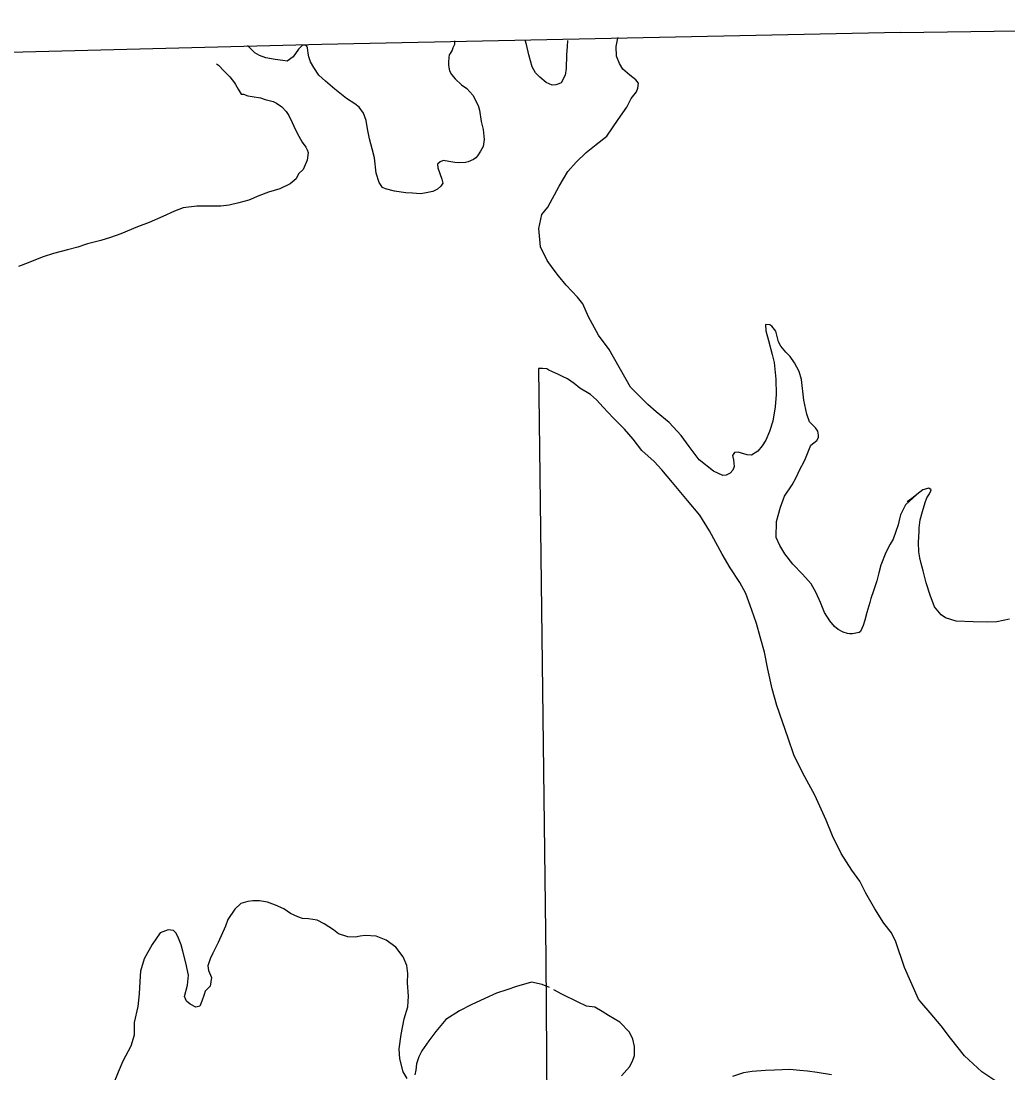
# Model space of a CAD drawing. Extents: x -83719 to 153526, y -11835 to 11446.
# Drawn here: x 13014.8 to 13143.2, y 1262.9 to 1399.7 of the extents above; entities that cross this region are included whole.
import ezdxf

# ---------------------------------------------------------------- set-up
doc = ezdxf.new("R2010")
doc.units = 0
for name, color, linetype in [('Level 1', 7, 'Continuous'), ('Level 2', 7, 'Continuous'), ('Level 9', 7, 'Continuous')]:
    doc.layers.add(name, color=color, linetype=linetype)

msp = doc.modelspace()

# ---------------------------------------------------------------- linework, layer by layer
at = {"layer": 'Level 1'}
for points in [[(13129.23, 1398.17), (13232.76, 1399.66)], [(13129.23, 1398.17), (13053.98, 1396.63), (12965.99, 1394.35), (12901.41, 1393.19), (12798.07, 1391.01), (12710.23, 1389.49), (12634.28, 1387.81), (12528.03, 1386.25), (12516.48, 1386.06)]]:
    msp.add_lwpolyline(points, dxfattribs=at)
at = {"layer": 'Level 2'}
for points in [[(13131.55, 1272.46), (13129.75, 1276.59), (13128.6, 1279.92), (13128.06, 1281.11), (13127.04, 1282.37), (13125.88, 1284.2), (13124.73, 1286.27), (13123.91, 1287.81), (13122.89, 1289.24), (13121.51, 1291.4), (13120.36, 1293.73), (13119.55, 1295.74), (13118.07, 1299), (13116.53, 1301.85), (13115.34, 1304.24), (13114.63, 1306.43), (13113.88, 1308.54), (13113.14, 1310.65), (13112.53, 1312.83), (13111.97, 1315.39), (13111.52, 1317.58), (13110.98, 1319.59), (13110.49, 1321.31), (13109.89, 1323.06), (13109.11, 1325.21), (13108.33, 1326.65), (13107.06, 1328.58), (13106.02, 1330.35), (13104.38, 1333.39), (13103.11, 1335.42), (13101.5, 1337.3), (13099.55, 1339.67), (13098.19, 1341.29), (13097.18, 1342.39), (13095.59, 1343.81), (13094.47, 1345.27), (13093.32, 1346.6), (13091.87, 1348.05), (13090.55, 1349.44), (13089.68, 1350.41), (13088.92, 1351.09), (13087.52, 1351.94), (13086.8, 1352.55), (13085.91, 1353.12), (13085.26, 1353.43), (13084.75, 1353.68), (13083.87, 1354.08), (13083.5, 1354.27), (13083.23, 1354.43), (13082.66, 1354.48), (13082.15, 1354.49), (13083.1, 1277.77), (13083.72, 1189.64)], [(13131.55, 1272.46), (13129.75, 1276.59), (13128.6, 1279.92), (13128.06, 1281.11), (13127.04, 1282.37), (13125.88, 1284.2), (13124.73, 1286.27), (13123.91, 1287.81), (13122.89, 1289.24), (13121.51, 1291.4), (13120.36, 1293.73), (13119.55, 1295.74), (13118.07, 1299), (13116.53, 1301.85), (13115.34, 1304.24), (13114.63, 1306.43), (13113.88, 1308.54), (13113.14, 1310.65), (13112.53, 1312.83), (13111.97, 1315.39), (13111.52, 1317.58), (13110.98, 1319.59), (13110.49, 1321.31), (13109.89, 1323.06), (13109.11, 1325.21), (13108.33, 1326.65), (13107.06, 1328.58), (13106.02, 1330.35), (13104.38, 1333.39), (13103.11, 1335.42), (13101.5, 1337.3), (13099.55, 1339.67), (13098.19, 1341.29), (13097.18, 1342.39), (13095.59, 1343.81), (13094.47, 1345.27), (13093.32, 1346.6), (13091.87, 1348.05), (13090.55, 1349.44), (13089.68, 1350.41), (13088.92, 1351.09), (13087.52, 1351.94), (13086.8, 1352.55), (13085.91, 1353.12), (13085.26, 1353.43), (13084.75, 1353.68), (13083.87, 1354.08), (13083.5, 1354.27), (13083.23, 1354.43), (13082.66, 1354.48), (13082.15, 1354.49), (13083.1, 1277.77), (13083.72, 1189.64)], [(13143.04, 1260.87), (13139.8, 1263), (13137.56, 1265.1), (13135.72, 1267.38), (13134.5, 1268.98), (13133.08, 1270.7), (13132, 1271.97), (13131.55, 1272.46)], [(13143.04, 1260.87), (13139.8, 1263), (13137.56, 1265.1), (13135.72, 1267.38), (13134.5, 1268.98), (13133.08, 1270.7), (13132, 1271.97), (13131.55, 1272.46)]]:
    msp.add_lwpolyline(points, dxfattribs=at)
at = {"layer": 'Level 9'}
for points in [[(13071.23, 1397.07), (13071.2, 1396.61), (13071.01, 1396.2), (13070.92, 1395.89), (13070.64, 1395.45), (13070.54, 1395.25), (13070.46, 1394.91), (13070.46, 1394.74), (13070.44, 1394.47), (13070.42, 1393.97), (13070.47, 1393.64), (13070.58, 1393.18), (13070.84, 1392.72), (13071.32, 1392.17), (13072.12, 1391.36), (13072.84, 1390.88), (13073.6, 1390.01), (13074.28, 1388.7), (13074.47, 1388.07), (13074.69, 1386.61), (13074.93, 1385.58), (13075.08, 1384.28), (13074.94, 1383.37), (13074.6, 1382.73), (13074.22, 1382.14), (13074, 1381.87), (13073.67, 1381.66), (13072.98, 1381.37), (13072.65, 1381.25), (13071.68, 1381.22), (13071.25, 1381.27), (13070.47, 1381.38), (13069.77, 1381.52), (13069.64, 1381.48), (13069.34, 1381.37), (13069.02, 1381.06), (13069.03, 1380.56), (13069.29, 1379.86), (13069.59, 1379.11), (13069.71, 1378.58), (13069.45, 1378.17), (13069, 1377.78), (13068.38, 1377.49), (13067.31, 1377.29), (13066.78, 1377.2), (13065.75, 1377.27), (13064.88, 1377.33), (13063.4, 1377.55), (13062.25, 1377.84), (13061.85, 1378.03), (13061.42, 1378.65), (13061.05, 1379.87), (13060.81, 1381.87), (13060.5, 1383.06), (13060.15, 1384.35), (13059.9, 1385.65), (13059.73, 1386.71), (13059.4, 1387.67), (13058.8, 1388.45), (13058.25, 1388.89), (13057.16, 1389.59), (13055.64, 1390.81), (13055.03, 1391.32), (13054.44, 1391.83), (13053.58, 1392.64), (13052.91, 1393.62), (13052.51, 1394.37), (13052.26, 1395), (13052.17, 1395.5)], [(13085.93, 1397.14), (13085.86, 1396.36), (13085.8, 1395.29), (13085.76, 1393.51), (13085.6, 1392.64), (13085.1, 1391.62), (13084.8, 1391.48), (13084.41, 1391.36), (13083.91, 1391.34), (13083.13, 1391.68), (13082.3, 1392.36), (13081.75, 1392.94), (13081.32, 1393.72), (13080.89, 1395.28), (13080.58, 1396.61), (13080.42, 1397.16)], [(13087.9, 1362.88), (13087.23, 1363.76), (13085.74, 1365.31), (13084.76, 1366.55), (13084.03, 1367.42), (13083.25, 1368.53), (13082.42, 1370.31), (13082.17, 1372.67), (13082.57, 1374.49), (13083.34, 1375.48), (13084.85, 1378.18), (13085.94, 1380.12), (13087.04, 1381.3), (13088.33, 1382.55), (13089.62, 1383.63), (13091.02, 1384.68), (13092.51, 1386.84), (13093.62, 1388.48), (13094.19, 1389.6), (13094.89, 1390.46), (13095.07, 1390.94), (13095.15, 1391.58), (13094.8, 1392.03), (13094.01, 1392.64), (13093.11, 1393.41), (13092.69, 1394.16), (13092.29, 1395.08), (13092.24, 1396.35), (13092.44, 1397.43), (13092.49, 1397.56)], [(13052.17, 1395.5), (13052.08, 1396.19), (13052.01, 1396.39), (13051.8, 1396.52), (13051.43, 1396.51), (13050.92, 1395.99), (13050.25, 1395.03), (13049.44, 1394.46), (13048.9, 1394.54), (13047.89, 1394.68), (13046.68, 1394.87), (13045.87, 1395.17), (13045.26, 1395.55), (13044.64, 1396.13), (13044.29, 1396.47)], [(13040.28, 1394.12), (13040.51, 1393.91), (13041.24, 1393.2), (13042, 1392.43), (13042.59, 1391.65), (13042.74, 1391.42), (13043.09, 1390.8), (13043.48, 1390.17), (13043.78, 1390.15), (13044.36, 1389.94)], [(13044.36, 1389.94), (13044.89, 1389.86), (13045.97, 1389.66), (13046.61, 1389.48), (13047.62, 1389.19), (13048.06, 1388.97), (13048.78, 1388.52), (13049.34, 1387.88), (13049.69, 1387.39), (13050.12, 1386.47), (13050.56, 1385.51), (13050.96, 1384.69), (13051.42, 1383.91), (13051.88, 1383.25), (13052.05, 1382.93), (13052.2, 1382.56), (13052.04, 1381.59), (13051.55, 1380.34), (13050.93, 1379.78), (13050.62, 1379.13), (13049.84, 1378.5), (13048.5, 1377.86), (13047.01, 1377.43), (13045.79, 1376.92), (13044.48, 1376.38), (13043.19, 1376.03), (13041.9, 1375.72), (13040.83, 1375.61), (13039.8, 1375.57), (13038.56, 1375.6), (13037.69, 1375.57), (13035.93, 1375.37), (13034.81, 1374.96), (13033.27, 1374.24), (13031.49, 1373.48), (13030.01, 1372.89), (13027.84, 1372.01), (13026.49, 1371.53), (13025.23, 1371.11), (13023.51, 1370.69), (13023.21, 1370.61), (13022.23, 1370.24), (13020.87, 1369.92), (13019.08, 1369.43), (13017.73, 1369.01), (13016.71, 1368.61), (13015.79, 1368.24), (13014.53, 1367.76)], [(13087.9, 1362.88), (13087.23, 1363.76), (13085.74, 1365.31), (13084.76, 1366.55), (13084.03, 1367.42), (13083.25, 1368.53), (13082.42, 1370.31), (13082.17, 1372.67), (13082.57, 1374.49), (13083.34, 1375.48), (13084.85, 1378.18), (13085.94, 1380.12), (13087.04, 1381.3), (13088.33, 1382.55), (13089.62, 1383.63), (13089.9, 1383.83)], [(13131.34, 1338.08), (13129.87, 1336.77), (13129.21, 1335.45), (13129.07, 1334.94), (13128.93, 1334.17), (13128.62, 1333.29), (13128.26, 1332.3), (13127.88, 1331.62), (13127.29, 1330.57), (13126.64, 1328.91), (13126.38, 1327.93), (13126.12, 1326.88), (13125.7, 1325.56), (13125.36, 1324.55), (13125.25, 1324.04), (13124.83, 1322.73), (13124.56, 1321.75), (13124.35, 1321.04), (13124.01, 1320.29), (13123.85, 1320.15), (13122.96, 1319.99), (13122.59, 1319.97), (13122.32, 1320), (13121.78, 1320.21), (13121.13, 1320.52), (13120.62, 1320.91), (13120.03, 1321.65), (13119.35, 1322.73), (13118.8, 1324.05), (13118.26, 1325.33), (13117.62, 1326.48), (13116.47, 1327.74), (13115.22, 1329.03), (13114.17, 1330.37), (13113.53, 1331.48), (13113.06, 1332.5), (13113.09, 1334.57), (13113.62, 1336.46), (13114.14, 1337.88), (13115.12, 1339.36), (13115.59, 1340.24), (13115.9, 1340.85), (13116.05, 1341.16), (13116.77, 1342.56), (13117.57, 1344.52), (13118.32, 1345.12), (13118.54, 1345.49), (13118.56, 1345.83), (13118.47, 1346.33), (13118.16, 1346.75), (13117.39, 1347.56), (13117.03, 1348.55), (13116.63, 1350.37), (13116.33, 1353.07), (13116.03, 1354.09), (13115.45, 1355.21), (13114.85, 1356.05), (13114.3, 1356.6), (13113.64, 1357.38), (13113.35, 1357.97), (13113, 1359.33), (13112.48, 1359.98), (13112.23, 1360.17), (13111.67, 1360.22), (13111.7, 1359.38), (13112.04, 1358.13), (13112.51, 1356.31), (13112.78, 1355.25), (13113.02, 1353.08), (13113.03, 1351.11), (13112.92, 1349.5), (13112.62, 1347.62), (13112.2, 1346.27), (13111.7, 1345.15), (13111.23, 1344.43), (13110.65, 1343.74), (13109.84, 1343.21), (13109.27, 1343.26), (13108.56, 1343.47), (13108.12, 1343.62), (13107.65, 1343.57), (13107.37, 1343.16), (13107.49, 1342.59), (13107.59, 1341.73), (13107.4, 1341.25), (13107.08, 1340.88), (13106.56, 1340.59), (13106.13, 1340.57), (13104.9, 1341.13), (13103.05, 1342.6), (13101.75, 1344.33), (13100.7, 1345.76), (13099.13, 1347.48), (13097.45, 1348.85), (13096.38, 1349.82), (13095.27, 1350.88), (13094.1, 1352.04), (13091.32, 1356.96), (13089.95, 1358.81), (13088.66, 1361.21), (13087.9, 1362.88)], [(13131.34, 1338.08), (13129.87, 1336.77), (13129.21, 1335.45), (13129.07, 1334.94), (13128.93, 1334.17), (13128.62, 1333.29), (13128.26, 1332.3), (13127.88, 1331.62), (13127.29, 1330.57), (13126.64, 1328.91), (13126.38, 1327.93), (13126.12, 1326.88), (13125.7, 1325.56), (13125.36, 1324.55), (13125.25, 1324.04), (13124.83, 1322.73), (13124.56, 1321.75), (13124.35, 1321.04), (13124.01, 1320.29), (13123.85, 1320.15), (13122.96, 1319.99), (13122.59, 1319.97), (13122.32, 1320), (13121.78, 1320.21), (13121.13, 1320.52), (13120.62, 1320.91), (13120.03, 1321.65), (13119.35, 1322.73), (13118.8, 1324.05), (13118.26, 1325.33), (13117.62, 1326.48), (13116.47, 1327.74), (13115.22, 1329.03), (13114.17, 1330.37), (13113.53, 1331.48), (13113.06, 1332.5), (13113.09, 1334.57), (13113.62, 1336.46), (13114.14, 1337.88), (13115.12, 1339.36), (13115.59, 1340.24), (13115.9, 1340.85), (13116.05, 1341.16), (13116.77, 1342.56), (13117.57, 1344.52), (13118.32, 1345.12), (13118.54, 1345.49), (13118.56, 1345.83), (13118.47, 1346.33), (13118.16, 1346.75), (13117.39, 1347.56), (13117.03, 1348.55), (13116.63, 1350.37), (13116.33, 1353.07), (13116.03, 1354.09), (13115.45, 1355.21), (13114.85, 1356.05), (13114.3, 1356.6), (13113.64, 1357.38), (13113.35, 1357.97), (13113, 1359.33), (13112.48, 1359.98), (13112.23, 1360.17), (13111.67, 1360.22), (13111.7, 1359.38), (13112.04, 1358.13), (13112.51, 1356.31), (13112.78, 1355.25), (13113.02, 1353.08), (13113.03, 1351.11), (13112.92, 1349.5), (13112.62, 1347.62), (13112.2, 1346.27), (13111.7, 1345.15), (13111.23, 1344.43), (13110.65, 1343.74), (13109.84, 1343.21), (13109.27, 1343.26), (13108.56, 1343.47), (13108.12, 1343.62), (13107.65, 1343.57), (13107.37, 1343.16), (13107.49, 1342.59), (13107.59, 1341.73), (13107.4, 1341.25), (13107.08, 1340.88), (13106.56, 1340.59), (13106.13, 1340.57), (13104.9, 1341.13), (13103.05, 1342.6), (13101.75, 1344.33), (13100.7, 1345.76), (13099.13, 1347.48), (13097.45, 1348.85), (13096.38, 1349.82), (13095.27, 1350.88), (13094.1, 1352.04), (13091.32, 1356.96), (13089.95, 1358.81), (13088.66, 1361.21), (13087.9, 1362.88)], [(13143.41, 1321.9), (13141.75, 1321.55), (13140.55, 1321.51), (13138.68, 1321.52), (13136.44, 1321.61), (13135.06, 1322.07), (13134.51, 1322.45), (13133.64, 1323.49), (13133.09, 1325.01), (13132.57, 1326.63), (13132.16, 1328.15), (13131.89, 1329.11), (13131.74, 1329.88), (13131.61, 1330.64), (13131.54, 1331.87), (13131.63, 1333.31), (13131.65, 1333.75), (13131.78, 1334.79), (13132.08, 1335.9), (13132.41, 1337.05), (13132.66, 1337.66), (13132.82, 1337.93), (13132.98, 1338.2), (13133.16, 1338.57), (13133.19, 1338.71), (13132.92, 1338.93), (13132.13, 1338.71), (13131.34, 1338.08), (13130.69, 1337.59), (13130.1, 1337.14)], [(13143.41, 1321.9), (13141.75, 1321.55), (13140.55, 1321.51), (13138.68, 1321.52), (13136.44, 1321.61), (13135.06, 1322.07), (13134.51, 1322.45), (13133.64, 1323.49), (13133.09, 1325.01), (13132.57, 1326.63), (13132.16, 1328.15), (13131.89, 1329.11), (13131.74, 1329.88), (13131.61, 1330.64), (13131.54, 1331.87), (13131.63, 1333.31), (13131.65, 1333.75), (13131.78, 1334.79), (13132.08, 1335.9), (13132.41, 1337.05), (13132.66, 1337.66), (13132.82, 1337.93), (13132.98, 1338.2), (13133.16, 1338.57), (13133.19, 1338.71), (13132.92, 1338.93), (13132.13, 1338.71), (13131.34, 1338.08), (13130.69, 1337.59), (13130.1, 1337.14)], [(13065.06, 1262.16), (13064.53, 1263.01), (13064.1, 1264.7), (13064.02, 1266.03), (13064.26, 1267.88), (13064.69, 1269.9), (13065.16, 1271.49), (13065.25, 1272.86), (13065.12, 1274.59), (13065.14, 1275.8), (13065.04, 1276.86), (13064.53, 1277.98), (13063.58, 1279.22), (13062.32, 1280.14), (13061.03, 1280.66), (13059.62, 1280.75), (13058.96, 1280.66), (13058.36, 1280.53), (13057.36, 1280.57), (13056.14, 1280.96), (13055.49, 1281.47), (13054.26, 1282.26), (13053.34, 1282.73), (13052.23, 1282.92), (13051.46, 1282.96), (13050.85, 1283.17), (13049.87, 1283.61), (13049.01, 1284.21), (13047.96, 1284.71), (13046.88, 1285.1), (13045.84, 1285.27), (13045, 1285.24), (13044.34, 1285.18), (13043.45, 1284.92), (13042.64, 1284.19), (13041.72, 1282.85), (13041.42, 1281.94), (13040.49, 1279.83), (13039.77, 1278.44), (13039.43, 1277.72), (13039.16, 1276.81), (13039.22, 1276.18), (13039.62, 1275.29), (13039.46, 1274.18), (13038.81, 1273.52), (13038.66, 1273.08), (13038.36, 1272.2), (13038.12, 1271.56), (13037.59, 1271.41), (13036.84, 1271.82), (13036.36, 1272.23), (13036.1, 1272.83), (13036.51, 1274.31), (13036.64, 1275.58), (13036.28, 1277.18), (13035.89, 1278.7), (13035.69, 1279.53), (13035.33, 1280.38), (13035, 1281.07), (13034.69, 1281.4), (13033.99, 1281.47), (13032.93, 1281.1), (13031.92, 1279.56), (13030.88, 1277.72), (13030.37, 1276.13), (13030.29, 1274.76), (13030.21, 1273.18), (13030.04, 1271.51), (13029.55, 1269.42), (13029.54, 1267.78), (13029.12, 1266.36), (13028.09, 1264.42), (13027.47, 1262.96), (13026.74, 1261.17)], [(13083.56, 1273.97), (13082.62, 1274.38), (13081.24, 1274.7), (13079.29, 1274.13), (13078.04, 1273.68), (13076.69, 1273.23), (13075.18, 1272.54), (13073.4, 1271.71), (13071.86, 1270.96)], [(13092.93, 1262.52), (13093.96, 1263.69), (13094.37, 1264.4), (13094.61, 1265.15), (13094.63, 1266.32), (13094.43, 1267.25), (13093.96, 1268.17), (13092.71, 1269.46), (13091.25, 1270.34), (13090.43, 1270.85), (13089.47, 1271.41), (13088.4, 1271.54), (13087.28, 1272.1), (13085.17, 1273.1), (13084.14, 1273.67)], [(13071.86, 1270.96), (13070.1, 1269.82), (13068.78, 1268.27), (13067.86, 1267.07), (13066.97, 1265.77), (13066.57, 1264.95), (13066.26, 1264.07), (13066.19, 1263.24), (13066.08, 1262.63)], [(13120.24, 1262.65), (13118.39, 1262.92), (13117.12, 1263.11), (13116.14, 1263.21), (13114.84, 1263.33), (13112.84, 1263.22), (13111.64, 1263.21), (13109.94, 1263.05), (13108.81, 1262.91), (13107.36, 1262.43)]]:
    msp.add_lwpolyline(points, dxfattribs=at)

doc.saveas('drawing.dxf')
